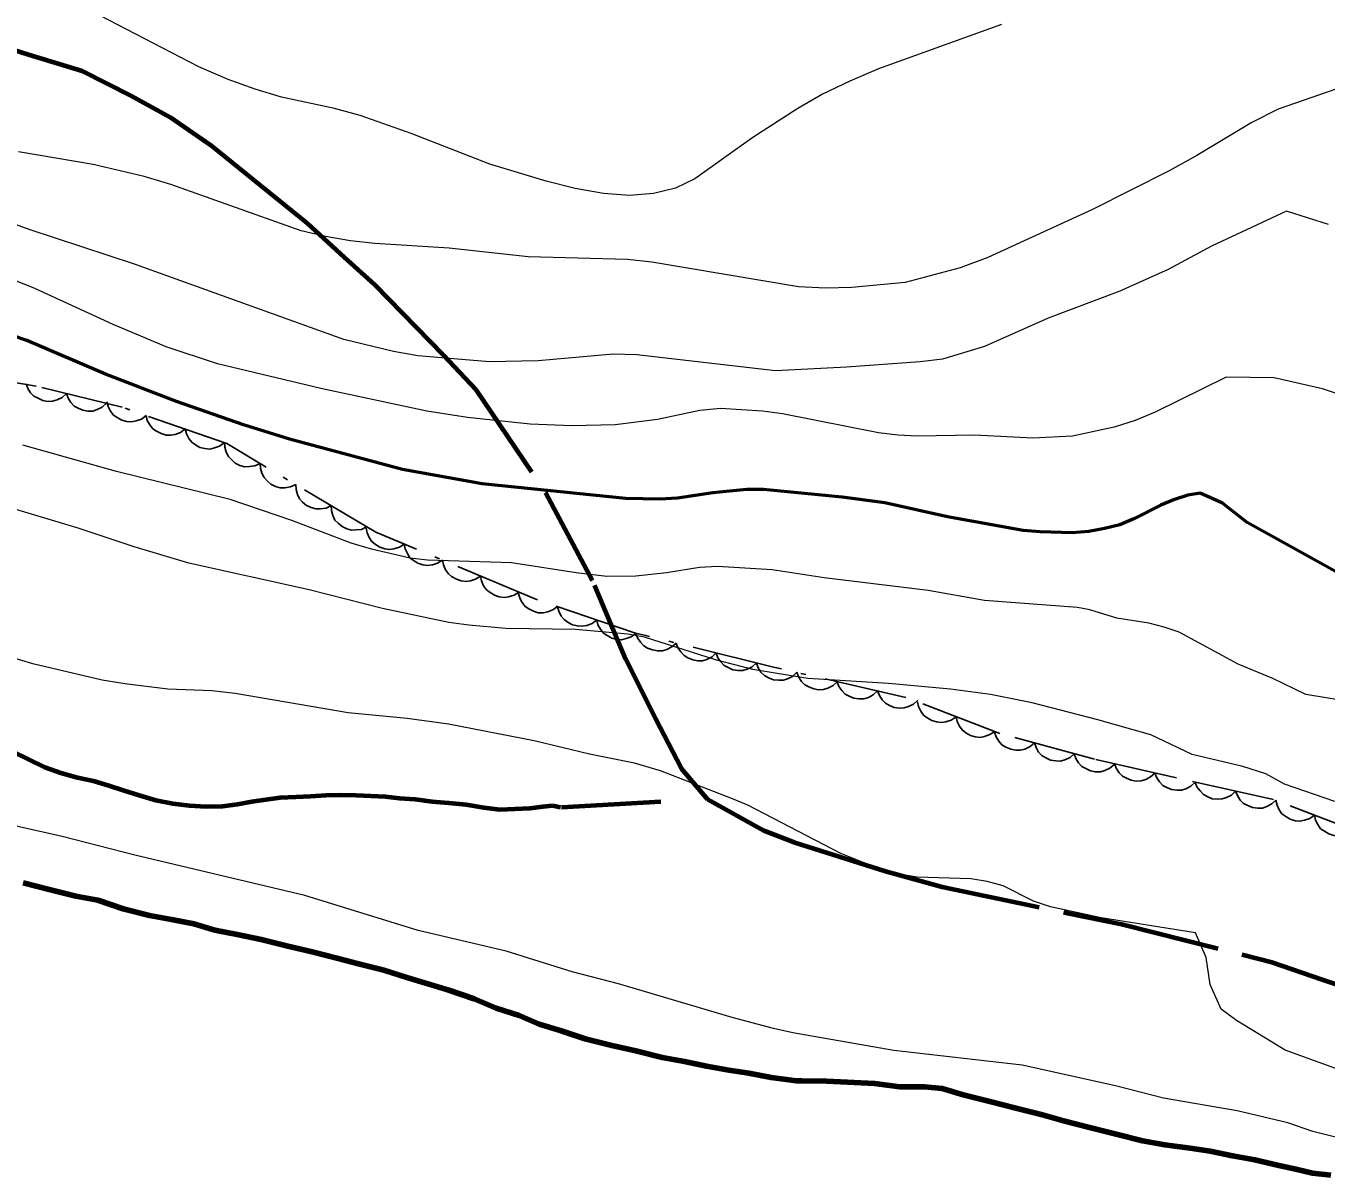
# Model space of a CAD drawing. Extents: x 356765 to 358572, y 5103174 to 5104650.
# Drawn here: x 357323.85 to 357370.96, y 5103610.23 to 5103651.88 of the extents above; entities that cross this region are included whole.
import ezdxf

# ---------------------------------------------------------------- set-up
doc = ezdxf.new("R2010")
doc.units = 0
doc.header["$LTSCALE"] = 0.6
doc.linetypes.add('DOT_DASHED', pattern=[7.7, 5, -1.2, 0.3, -1.2])
doc.linetypes.add('LONG_DASHED', pattern=[7.5, 6, -1.5])
for name, color, linetype, lineweight in [('1', 7, 'Continuous', 53), ('2', 7, 'Continuous', 13), ('22', 7, 'Continuous', 35), ('4', 7, 'Continuous', 90), ('44', 7, 'Continuous', 25)]:
    doc.layers.add(name, color=color, linetype=linetype, lineweight=lineweight)

msp = doc.modelspace()

# ---------------------------------------------------------------- linework, layer by layer
at = {"layer": '1'}
for points in [[(357359.99, 5103633.59), (357357.25, 5103634.09), (357354.98, 5103634.59), (357353.43, 5103634.8), (357350.58, 5103635.07), (357349.97, 5103635.07), (357348.74, 5103634.95), (357347.47, 5103634.76), (357346.83, 5103634.72), (357345.59, 5103634.75), (357340.39, 5103635.28), (357337.5, 5103635.8), (357333.4, 5103636.9), (357331.74, 5103637.42), (357329.31, 5103638.26), (357326.74, 5103639.26), (357323.88, 5103640.48), (357319.42, 5103642), (357311.43, 5103645.05), (357305.97, 5103647.47), (357303.51, 5103648.48), (357299.92, 5103649.75), (357296.47, 5103650.88)], [(357371.42, 5103632.04), (357368.11, 5103633.88), (357367.22, 5103634.58), (357366.4, 5103634.94), (357365.96, 5103634.87), (357365.48, 5103634.71), (357364.98, 5103634.51), (357364, 5103634.01), (357363.49, 5103633.8), (357362.94, 5103633.66), (357362.37, 5103633.55), (357361.77, 5103633.51), (357360.61, 5103633.54), (357359.99, 5103633.59)]]:
    msp.add_lwpolyline(points, dxfattribs=at)
at = {"layer": '2'}
for points in [[(357359.21, 5103651.93), (357354.75, 5103650.32), (357353.71, 5103649.88), (357352.72, 5103649.41), (357351.83, 5103648.88), (357350.19, 5103647.83), (357348.09, 5103646.34), (357347.39, 5103646), (357346.6, 5103645.8), (357345.73, 5103645.73), (357344.78, 5103645.8), (357343.76, 5103645.98), (357342.71, 5103646.25), (357340.66, 5103646.87), (357337.81, 5103647.98), (357335.96, 5103648.63), (357335.03, 5103648.88), (357333.11, 5103649.3), (357332.16, 5103649.58), (357331.18, 5103649.94), (357330.12, 5103650.4), (357325.55, 5103652.76)], [(357371.32, 5103649.59), (357369.23, 5103648.86), (357368.28, 5103648.38), (357366.29, 5103647.18), (357365.28, 5103646.63), (357362.5, 5103645.22), (357358.71, 5103643.48), (357357.71, 5103643.11), (357355.71, 5103642.58), (357353.78, 5103642.4), (357352.83, 5103642.37), (357351.85, 5103642.42), (357346.53, 5103643.32), (357345.65, 5103643.41), (357342.05, 5103643.51), (357339.19, 5103643.82), (357336.5, 5103643.99), (357335.61, 5103644.09), (357334.71, 5103644.24), (357333.83, 5103644.45), (357329.1, 5103646.13), (357328.14, 5103646.42), (357326.29, 5103646.86), (357323.58, 5103647.32)], [(357371.05, 5103644.68), (357369.53, 5103645.16), (357366.82, 5103643.9), (357365.24, 5103643.05), (357363.49, 5103642.26), (357360.9, 5103641.29), (357358.59, 5103640.26), (357357.07, 5103639.8), (357356.26, 5103639.7), (357353.59, 5103639.51), (357351.01, 5103639.38), (357345.99, 5103639.96), (357345.13, 5103639.98), (357342.41, 5103639.74), (357340.65, 5103639.7), (357338.06, 5103639.92), (357337.17, 5103640.08), (357335.37, 5103640.51), (357327.79, 5103643.24), (357323.97, 5103644.5), (357321.09, 5103645.55)], [(357325.16, 5103622.5), (357322.52, 5103623.09), (357318.39, 5103623.87), (357316.63, 5103624.34), (357307.79, 5103627.72), (357305.95, 5103628.5), (357304.14, 5103629.2), (357302.41, 5103629.76), (357298.68, 5103631.09), (357288.76, 5103634.29), (357286.04, 5103635.28), (357279.88, 5103637.38), (357277.89, 5103637.99), (357274.03, 5103638.99), (357272.15, 5103639.59), (357265.46, 5103642.13), (357259.61, 5103644.5), (357257.65, 5103645.13)], [(357364.77, 5103637.88), (357364.05, 5103637.58), (357363.29, 5103637.34), (357361.78, 5103637.01), (357360.34, 5103636.94), (357358.23, 5103637.04), (357356.15, 5103637.01), (357355.46, 5103637.05), (357354.75, 5103637.13), (357351.27, 5103637.82), (357350.54, 5103637.92), (357349.02, 5103638.01), (357348.27, 5103637.94), (357346.74, 5103637.61), (357345.2, 5103637.42), (357343.63, 5103637.38), (357342.13, 5103637.44), (357339.85, 5103637.68), (357338.38, 5103637.91), (357334.54, 5103638.74), (357330.8, 5103639.63), (357328.94, 5103640.25), (357327.01, 5103641.05), (357324.17, 5103642.36), (357323.31, 5103642.71)], [(357373.5, 5103637.84), (357370.84, 5103638.73), (357369.09, 5103639.12), (357367.35, 5103639.15), (357364.77, 5103637.88)], [(357363.39, 5103630.41), (357362.41, 5103630.72), (357361.96, 5103630.8), (357358.59, 5103631.05), (357356.55, 5103631.41), (357352.78, 5103631.87), (357350.89, 5103632.17), (357348.91, 5103632.28), (357348.26, 5103632.25), (357347.06, 5103632.05), (357345.95, 5103631.93), (357344.9, 5103631.92), (357343.79, 5103632.05), (357341.45, 5103632.42), (357338.41, 5103632.51), (357337.78, 5103632.59), (357336.37, 5103632.91), (357335.64, 5103633.13), (357333.49, 5103633.95), (357331.25, 5103634.71), (357327.14, 5103635.73), (357323.74, 5103636.68)], [(357343.77, 5103630), (357341.24, 5103630.04), (357339.9, 5103630.16), (357339.18, 5103630.26), (357336.78, 5103630.76), (357334.12, 5103631.44), (357329.76, 5103632.41), (357327.77, 5103633), (357325.75, 5103633.68), (357322.83, 5103634.55)], [(357371.85, 5103627.38), (357370.24, 5103627.65), (357369.04, 5103628.23), (357367.78, 5103628.74), (357365.64, 5103629.91), (357365.1, 5103630.09), (357364.55, 5103630.23), (357363.39, 5103630.41)], [(357371.29, 5103623.77), (357369.46, 5103624.39), (357368.79, 5103624.77), (357367.95, 5103625.04), (357366.12, 5103625.47), (357364.62, 5103626.18), (357362.7, 5103626.73), (357360.32, 5103627.34), (357358.81, 5103627.65), (357357.36, 5103627.84), (357355.11, 5103628.05), (357352.19, 5103628.22), (357350.19, 5103628.55), (357348.84, 5103628.9), (357346.27, 5103629.72), (357345.66, 5103629.83), (357343.77, 5103630)], [(357371.95, 5103613.86), (357369.49, 5103614.75), (357367.72, 5103615.83), (357367.16, 5103616.24), (357366.77, 5103617.14), (357366.62, 5103618.11), (357366.23, 5103619.01), (357362.82, 5103619.55), (357360.98, 5103619.95), (357360.37, 5103620.16), (357359.27, 5103620.71), (357358.69, 5103620.87), (357358.09, 5103620.96), (357356.15, 5103621.03), (357355.48, 5103621.13), (357354.77, 5103621.33), (357353.38, 5103621.88), (357350.01, 5103623.63), (357349.46, 5103623.87), (357346.85, 5103624.88), (357345.91, 5103625.16), (357344.28, 5103625.48), (357342.27, 5103625.97), (357339.16, 5103626.57), (357337.67, 5103626.78), (357335.53, 5103626.98), (357331.43, 5103627.68), (357330.59, 5103627.78), (357328.99, 5103627.84), (357327.44, 5103628.03), (357326.61, 5103628.17), (357324.1, 5103628.76), (357322.5, 5103629.24)], [(357371.45, 5103611.57), (357370.49, 5103611.81), (357369.58, 5103612.12), (357367.75, 5103612.56), (357365.08, 5103613.02), (357363.34, 5103613.46), (357359.95, 5103614.21), (357355.3, 5103614.74), (357351.64, 5103615.38), (357350.94, 5103615.54), (357349.44, 5103615.94), (357345.33, 5103617.16), (357343.65, 5103617.59), (357341.26, 5103618.34), (357338.07, 5103619.09), (357333.96, 5103620.36), (357327.8, 5103621.82), (357325.16, 5103622.5)]]:
    msp.add_lwpolyline(points, dxfattribs=at)
at = {"layer": '22', "linetype": 'LONG_DASHED', "lineweight": 70}
for points in [[(357321.53, 5103651.6), (357323.95, 5103650.84), (357325.89, 5103650.25), (357327.65, 5103649.36), (357329.08, 5103648.57), (357330.57, 5103647.54), (357332.09, 5103646.31), (357334.05, 5103644.73), (357335.38, 5103643.5), (357336.48, 5103642.5), (357338.98, 5103639.94), (357340.16, 5103638.7), (357342.68, 5103634.95), (357344.46, 5103631.61), (357345.58, 5103628.94), (357346.67, 5103626.76), (357347.6, 5103624.97), (357348.55, 5103623.85), (357350.59, 5103622.72), (357351.72, 5103622.28), (357353.32, 5103621.78), (357355, 5103621.24), (357357.05, 5103620.68), (357361.6, 5103619.72), (357363.55, 5103619.32), (357369, 5103617.95), (357370.83, 5103617.32), (357372.57, 5103616.74)], [(357346.86, 5103623.76), (357343.23, 5103623.55), (357342.93, 5103623.61), (357342.58, 5103623.58), (357342.11, 5103623.51), (357341.57, 5103623.49), (357341.02, 5103623.47), (357340.45, 5103623.54), (357339.8, 5103623.65), (357339.18, 5103623.71), (357338.57, 5103623.76), (357337.96, 5103623.84), (357337.39, 5103623.88), (357336.88, 5103623.94), (357336.35, 5103623.96), (357335.82, 5103623.99), (357335.27, 5103624), (357334.72, 5103623.98), (357334.16, 5103623.95), (357333.63, 5103623.93), (357333.07, 5103623.9), (357332.55, 5103623.83), (357332.04, 5103623.75), (357331.52, 5103623.66), (357330.97, 5103623.59), (357330.38, 5103623.58), (357329.78, 5103623.61), (357329.17, 5103623.68), (357328.56, 5103623.8), (357327.96, 5103623.98), (357327.41, 5103624.16), (357326.86, 5103624.34), (357326.3, 5103624.51), (357325.72, 5103624.63), (357325.12, 5103624.8), (357324.54, 5103625), (357323.97, 5103625.28), (357323.4, 5103625.55)]]:
    msp.add_lwpolyline(points, dxfattribs=at)
at = {"layer": '4'}
for points in [[(357323.75, 5103620.82), (357324.7, 5103620.58), (357325.66, 5103620.34), (357326.46, 5103620.19), (357327.38, 5103619.88), (357328.33, 5103619.64), (357329.13, 5103619.49), (357329.94, 5103619.33), (357330.7, 5103619.1), (357331.51, 5103618.95), (357332.38, 5103618.76), (357333.34, 5103618.52), (357334.22, 5103618.32), (357335.17, 5103618.08), (357335.86, 5103617.9), (357336.82, 5103617.66), (357337.65, 5103617.39), (357338.42, 5103617.16), (357339.18, 5103616.93), (357340.09, 5103616.62), (357340.89, 5103616.28), (357341.73, 5103616.01), (357342.45, 5103615.7), (357343.21, 5103615.47), (357344.12, 5103615.16), (357345.08, 5103614.92), (357345.96, 5103614.73), (357346.91, 5103614.49), (357347.72, 5103614.34), (357348.52, 5103614.18), (357349.33, 5103614.03), (357350.05, 5103613.92), (357350.86, 5103613.76), (357351.78, 5103613.64), (357351.97, 5103613.64), (357352.86, 5103613.63), (357353.63, 5103613.59), (357354.6, 5103613.55), (357355.52, 5103613.43), (357356.41, 5103613.42), (357357.06, 5103613.36), (357357.82, 5103613.13), (357358.78, 5103612.89), (357359.73, 5103612.65), (357360.69, 5103612.41), (357361.45, 5103612.19), (357362.4, 5103611.95), (357363.36, 5103611.71)], [(357363.36, 5103611.71), (357364.32, 5103611.47), (357365.12, 5103611.32), (357366.04, 5103611.2), (357366.77, 5103611.09), (357367.58, 5103610.93), (357368.38, 5103610.78), (357369.26, 5103610.58), (357369.87, 5103610.44), (357370.48, 5103610.3), (357371.14, 5103610.23)]]:
    msp.add_lwpolyline(points, dxfattribs=at)
at = {"layer": '44', "linetype": 'DOT_DASHED'}
msp.add_lwpolyline([(357372.47, 5103622.53), (357369.06, 5103623.84), (357365.55, 5103624.62), (357362.58, 5103625.3), (357359.15, 5103626.23), (357355.74, 5103627.54), (357350.94, 5103628.64), (357345.91, 5103629.88), (357342.27, 5103631.12), (357336.53, 5103633.53), (357331.13, 5103636.74), (357327.34, 5103638.06), (357324.22, 5103638.82), (357317.67, 5103639.93)], dxfattribs=at)
at = {"layer": '44'}
for points in [[(357325.32, 5103638.55), (357325.16, 5103638.41), (357324.98, 5103638.33), (357324.82, 5103638.28), (357324.64, 5103638.27), (357324.46, 5103638.3), (357324.29, 5103638.38), (357324.14, 5103638.46), (357324.02, 5103638.58), (357323.92, 5103638.74), (357323.86, 5103638.91)], [(357326.77, 5103638.2), (357326.62, 5103638.06), (357326.43, 5103637.97), (357326.28, 5103637.92), (357326.1, 5103637.92), (357325.92, 5103637.95), (357325.74, 5103638.02), (357325.6, 5103638.1), (357325.48, 5103638.23), (357325.38, 5103638.38), (357325.32, 5103638.55)], [(357328.21, 5103637.76), (357328.04, 5103637.63), (357327.85, 5103637.56), (357327.68, 5103637.53), (357327.51, 5103637.54), (357327.33, 5103637.59), (357327.16, 5103637.68), (357327.03, 5103637.77), (357326.92, 5103637.91), (357326.83, 5103638.08), (357326.79, 5103638.25)], [(357329.62, 5103637.27), (357329.45, 5103637.14), (357329.26, 5103637.07), (357329.1, 5103637.04), (357328.93, 5103637.05), (357328.75, 5103637.1), (357328.58, 5103637.19), (357328.45, 5103637.28), (357328.34, 5103637.42), (357328.25, 5103637.58), (357328.21, 5103637.76)], [(357331.04, 5103636.77), (357330.87, 5103636.65), (357330.68, 5103636.58), (357330.52, 5103636.54), (357330.34, 5103636.56), (357330.16, 5103636.6), (357330, 5103636.69), (357329.86, 5103636.79), (357329.75, 5103636.93), (357329.67, 5103637.09), (357329.62, 5103637.27)], [(357332.34, 5103636.02), (357332.15, 5103635.93), (357331.95, 5103635.91), (357331.78, 5103635.9), (357331.61, 5103635.95), (357331.44, 5103636.03), (357331.3, 5103636.16), (357331.19, 5103636.27), (357331.11, 5103636.43), (357331.06, 5103636.61), (357331.05, 5103636.79)], [(357333.63, 5103635.26), (357333.44, 5103635.17), (357333.23, 5103635.14), (357333.07, 5103635.14), (357332.9, 5103635.18), (357332.73, 5103635.27), (357332.59, 5103635.39), (357332.48, 5103635.51), (357332.4, 5103635.67), (357332.35, 5103635.84), (357332.34, 5103636.02)], [(357334.91, 5103634.49), (357334.73, 5103634.4), (357334.52, 5103634.37), (357334.36, 5103634.37), (357334.19, 5103634.42), (357334.02, 5103634.5), (357333.88, 5103634.62), (357333.77, 5103634.74), (357333.69, 5103634.9), (357333.64, 5103635.08), (357333.63, 5103635.26)], [(357336.2, 5103633.72), (357336.01, 5103633.63), (357335.81, 5103633.61), (357335.65, 5103633.6), (357335.48, 5103633.65), (357335.31, 5103633.73), (357335.17, 5103633.86), (357335.05, 5103633.97), (357334.98, 5103634.13), (357334.93, 5103634.31), (357334.91, 5103634.49)], [(357337.56, 5103633.1), (357337.39, 5103632.98), (357337.19, 5103632.93), (357337.03, 5103632.9), (357336.86, 5103632.92), (357336.68, 5103632.98), (357336.52, 5103633.08), (357336.39, 5103633.19), (357336.29, 5103633.33), (357336.22, 5103633.5), (357336.18, 5103633.68)], [(357338.95, 5103632.52), (357338.77, 5103632.4), (357338.58, 5103632.34), (357338.41, 5103632.32), (357338.24, 5103632.34), (357338.06, 5103632.4), (357337.9, 5103632.5), (357337.77, 5103632.6), (357337.68, 5103632.75), (357337.6, 5103632.92), (357337.56, 5103633.1)], [(357340.33, 5103631.93), (357340.15, 5103631.82), (357339.96, 5103631.76), (357339.8, 5103631.74), (357339.62, 5103631.76), (357339.45, 5103631.82), (357339.28, 5103631.92), (357339.16, 5103632.02), (357339.06, 5103632.17), (357338.98, 5103632.34), (357338.95, 5103632.52)], [(357341.71, 5103631.35), (357341.54, 5103631.24), (357341.34, 5103631.18), (357341.18, 5103631.16), (357341, 5103631.18), (357340.83, 5103631.24), (357340.67, 5103631.34), (357340.54, 5103631.44), (357340.44, 5103631.59), (357340.36, 5103631.76), (357340.33, 5103631.93)], [(357343.12, 5103630.83), (357342.95, 5103630.71), (357342.76, 5103630.64), (357342.6, 5103630.6), (357342.42, 5103630.61), (357342.24, 5103630.66), (357342.08, 5103630.75), (357341.94, 5103630.84), (357341.83, 5103630.98), (357341.75, 5103631.14), (357341.7, 5103631.31)], [(357344.54, 5103630.35), (357344.37, 5103630.22), (357344.18, 5103630.15), (357344.02, 5103630.12), (357343.84, 5103630.13), (357343.66, 5103630.17), (357343.5, 5103630.26), (357343.36, 5103630.36), (357343.25, 5103630.49), (357343.17, 5103630.66), (357343.12, 5103630.83)], [(357345.96, 5103629.86), (357345.79, 5103629.74), (357345.6, 5103629.67), (357345.44, 5103629.63), (357345.26, 5103629.64), (357345.08, 5103629.69), (357344.92, 5103629.78), (357344.78, 5103629.87), (357344.67, 5103630.01), (357344.58, 5103630.17), (357344.54, 5103630.35)], [(357347.41, 5103629.51), (357347.26, 5103629.37), (357347.08, 5103629.28), (357346.92, 5103629.23), (357346.74, 5103629.23), (357346.56, 5103629.26), (357346.38, 5103629.33), (357346.24, 5103629.41), (357346.12, 5103629.54), (357346.02, 5103629.7), (357345.96, 5103629.87)], [(357348.87, 5103629.15), (357348.72, 5103629.01), (357348.53, 5103628.92), (357348.37, 5103628.87), (357348.2, 5103628.87), (357348.02, 5103628.9), (357347.84, 5103628.98), (357347.7, 5103629.06), (357347.58, 5103629.19), (357347.48, 5103629.34), (357347.41, 5103629.51)], [(357350.33, 5103628.79), (357350.17, 5103628.65), (357349.99, 5103628.56), (357349.83, 5103628.51), (357349.66, 5103628.51), (357349.47, 5103628.54), (357349.3, 5103628.62), (357349.16, 5103628.7), (357349.04, 5103628.83), (357348.93, 5103628.98), (357348.87, 5103629.15)], [(357351.79, 5103628.45), (357351.63, 5103628.3), (357351.45, 5103628.21), (357351.3, 5103628.16), (357351.12, 5103628.16), (357350.94, 5103628.18), (357350.76, 5103628.25), (357350.62, 5103628.33), (357350.49, 5103628.46), (357350.39, 5103628.61), (357350.33, 5103628.78)], [(357353.25, 5103628.11), (357353.1, 5103627.97), (357352.91, 5103627.88), (357352.76, 5103627.83), (357352.58, 5103627.82), (357352.4, 5103627.85), (357352.22, 5103627.92), (357352.08, 5103628), (357351.96, 5103628.12), (357351.85, 5103628.28), (357351.79, 5103628.45)], [(357354.71, 5103627.78), (357354.56, 5103627.63), (357354.38, 5103627.54), (357354.22, 5103627.49), (357354.04, 5103627.49), (357353.86, 5103627.51), (357353.68, 5103627.58), (357353.54, 5103627.66), (357353.42, 5103627.79), (357353.31, 5103627.94), (357353.25, 5103628.11)], [(357356.17, 5103627.44), (357356.02, 5103627.3), (357355.84, 5103627.21), (357355.68, 5103627.16), (357355.51, 5103627.15), (357355.32, 5103627.18), (357355.15, 5103627.25), (357355, 5103627.33), (357354.88, 5103627.45), (357354.78, 5103627.61), (357354.71, 5103627.78)], [(357357.56, 5103626.84), (357357.38, 5103626.72), (357357.19, 5103626.66), (357357.03, 5103626.63), (357356.85, 5103626.65), (357356.68, 5103626.7), (357356.51, 5103626.8), (357356.38, 5103626.9), (357356.28, 5103627.04), (357356.2, 5103627.21), (357356.16, 5103627.38)], [(357358.96, 5103626.3), (357358.78, 5103626.19), (357358.59, 5103626.12), (357358.43, 5103626.09), (357358.25, 5103626.11), (357358.08, 5103626.16), (357357.91, 5103626.26), (357357.78, 5103626.36), (357357.68, 5103626.5), (357357.6, 5103626.67), (357357.56, 5103626.84)], [(357360.4, 5103625.89), (357360.24, 5103625.76), (357360.05, 5103625.67), (357359.89, 5103625.63), (357359.72, 5103625.63), (357359.54, 5103625.66), (357359.36, 5103625.74), (357359.22, 5103625.82), (357359.11, 5103625.96), (357359.01, 5103626.11), (357358.95, 5103626.28)], [(357361.84, 5103625.5), (357361.69, 5103625.36), (357361.5, 5103625.28), (357361.34, 5103625.23), (357361.17, 5103625.24), (357360.98, 5103625.27), (357360.81, 5103625.35), (357360.67, 5103625.43), (357360.55, 5103625.56), (357360.46, 5103625.72), (357360.4, 5103625.89)], [(357363.29, 5103625.11), (357363.13, 5103624.97), (357362.95, 5103624.89), (357362.79, 5103624.84), (357362.61, 5103624.84), (357362.43, 5103624.88), (357362.26, 5103624.96), (357362.12, 5103625.04), (357362, 5103625.17), (357361.9, 5103625.33), (357361.84, 5103625.5)], [(357364.76, 5103624.8), (357364.61, 5103624.66), (357364.43, 5103624.57), (357364.27, 5103624.52), (357364.09, 5103624.51), (357363.91, 5103624.54), (357363.73, 5103624.61), (357363.59, 5103624.69), (357363.47, 5103624.81), (357363.36, 5103624.97), (357363.3, 5103625.14)], [(357366.22, 5103624.47), (357366.07, 5103624.32), (357365.89, 5103624.23), (357365.73, 5103624.18), (357365.56, 5103624.18), (357365.37, 5103624.2), (357365.2, 5103624.27), (357365.05, 5103624.35), (357364.93, 5103624.48), (357364.83, 5103624.63), (357364.76, 5103624.8)], [(357367.69, 5103624.14), (357367.54, 5103624), (357367.36, 5103623.91), (357367.2, 5103623.86), (357367.02, 5103623.85), (357366.84, 5103623.87), (357366.66, 5103623.95), (357366.52, 5103624.02), (357366.4, 5103624.15), (357366.29, 5103624.3), (357366.22, 5103624.47)], [(357369.15, 5103623.82), (357369, 5103623.68), (357368.82, 5103623.59), (357368.66, 5103623.53), (357368.49, 5103623.52), (357368.3, 5103623.55), (357368.13, 5103623.62), (357367.98, 5103623.7), (357367.86, 5103623.82), (357367.76, 5103623.98), (357367.69, 5103624.14)], [(357370.55, 5103623.27), (357370.38, 5103623.15), (357370.18, 5103623.09), (357370.02, 5103623.06), (357369.85, 5103623.07), (357369.67, 5103623.13), (357369.51, 5103623.22), (357369.37, 5103623.32), (357369.27, 5103623.46), (357369.19, 5103623.63), (357369.15, 5103623.81)], [(357371.95, 5103622.73), (357371.78, 5103622.61), (357371.59, 5103622.55), (357371.42, 5103622.52), (357371.25, 5103622.54), (357371.07, 5103622.59), (357370.91, 5103622.69), (357370.77, 5103622.78), (357370.67, 5103622.93), (357370.59, 5103623.09), (357370.55, 5103623.27)]]:
    msp.add_lwpolyline(points, dxfattribs=at)

doc.saveas('drawing.dxf')
